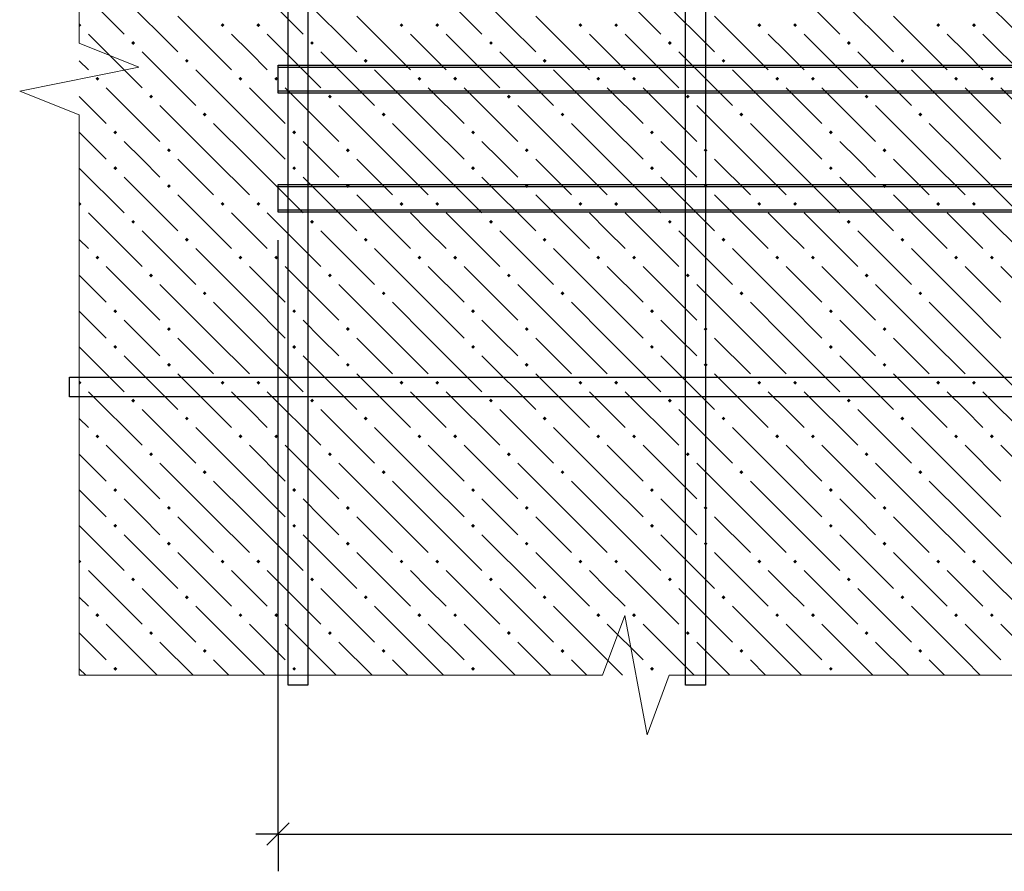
# Model space of a CAD drawing. Header units: millimetres. Extents: x 40580 to 1168286, y -220995 to 81020.
# Tile 265 of 419: x 715544 to 718846, y -98098 to -95240. Entities that reach past the tile are written whole.
import ezdxf

# ---------------------------------------------------------------- set-up
doc = ezdxf.new("R2010")
doc.units = ezdxf.units.MM
for name, color, linetype, lineweight in [('Standard', 7, 'Continuous', 25), ('ЖБ Перекрытие верхний уровень', 7, 'Continuous', 35), ('Примечания', 7, 'Continuous', 13), ('Ребро вкладыша арматура S1', 52, 'Continuous', 25), ('Фоновоя арматура Х1', 52, 'Continuous', 25)]:
    doc.layers.add(name, color=color, linetype=linetype, lineweight=lineweight)

msp = doc.modelspace()

# ---------------------------------------------------------------- hatches: boundary and pattern name
at = {"layer": 'ЖБ Перекрытие верхний уровень', "linetype": 'Continuous', "lineweight": -3, "transparency": 33554687}
for points in [[(715744.1, -95252.6), (715744.6, -95252), (715751.1, -95258.5), (715744.6, -95265), (715744.1, -95264.5)], [(716218.1, -95258.5), (716224.6, -95252), (716231.1, -95258.5), (716224.6, -95265)], [(716338.1, -95258.5), (716344.6, -95252), (716351.1, -95258.5), (716344.6, -95265)], [(716818.1, -95258.5), (716824.6, -95252), (716831.1, -95258.5), (716824.6, -95265)], [(716938.1, -95258.5), (716944.6, -95252), (716951.1, -95258.5), (716944.6, -95265)], [(717418.1, -95258.5), (717424.6, -95252), (717431.1, -95258.5), (717424.6, -95265)], [(717538.1, -95258.5), (717544.6, -95252), (717551.1, -95258.5), (717544.6, -95265)], [(718018.1, -95258.5), (718024.6, -95252), (718031.1, -95258.5), (718024.6, -95265)], [(718138.1, -95258.5), (718144.6, -95252), (718151.1, -95258.5), (718144.6, -95265)], [(718618.1, -95258.5), (718624.6, -95252), (718631.1, -95258.5), (718624.6, -95265)], [(718738.1, -95258.5), (718744.6, -95252), (718751.1, -95258.5), (718744.6, -95265)], [(715918.1, -95318.5), (715924.6, -95312), (715931.1, -95318.5), (715924.6, -95325)], [(716518.1, -95318.5), (716524.6, -95312), (716531.1, -95318.5), (716524.6, -95325)], [(717118.1, -95318.5), (717124.6, -95312), (717131.1, -95318.5), (717124.6, -95325)], [(717718.1, -95318.5), (717724.6, -95312), (717731.1, -95318.5), (717724.6, -95325)], [(718318.1, -95318.5), (718324.6, -95312), (718331.1, -95318.5), (718324.6, -95325)], [(716098.1, -95378.5), (716104.6, -95372), (716111.1, -95378.5), (716104.6, -95385)], [(716698.1, -95378.5), (716704.6, -95372), (716711.1, -95378.5), (716704.6, -95385)], [(717298.1, -95378.5), (717304.6, -95372), (717311.1, -95378.5), (717304.6, -95385)], [(717898.1, -95378.5), (717904.6, -95372), (717911.1, -95378.5), (717904.6, -95385)], [(718498.1, -95378.5), (718504.6, -95372), (718511.1, -95378.5), (718504.6, -95385)], [(715798.1, -95438.5), (715804.6, -95432), (715811.1, -95438.5), (715804.6, -95445)], [(716278.1, -95438.5), (716284.6, -95432), (716291.1, -95438.5), (716284.6, -95445)], [(716398.1, -95438.5), (716404.6, -95432), (716411.1, -95438.5), (716404.6, -95445)], [(716878.1, -95438.5), (716884.6, -95432), (716891.1, -95438.5), (716884.6, -95445)], [(716998.1, -95438.5), (717004.6, -95432), (717011.1, -95438.5), (717004.6, -95445)], [(717478.1, -95438.5), (717484.6, -95432), (717491.1, -95438.5), (717484.6, -95445)], [(717598.1, -95438.5), (717604.6, -95432), (717611.1, -95438.5), (717604.6, -95445)], [(718078.1, -95438.5), (718084.6, -95432), (718091.1, -95438.5), (718084.6, -95445)], [(718198.1, -95438.5), (718204.6, -95432), (718211.1, -95438.5), (718204.6, -95445)], [(718678.1, -95438.5), (718684.6, -95432), (718691.1, -95438.5), (718684.6, -95445)], [(718798.1, -95438.5), (718804.6, -95432), (718811.1, -95438.5), (718804.6, -95445)], [(715978.1, -95498.5), (715984.6, -95492), (715991.1, -95498.5), (715984.6, -95505)], [(716578.1, -95498.5), (716584.6, -95492), (716591.1, -95498.5), (716584.6, -95505)], [(717178.1, -95498.5), (717184.6, -95492), (717191.1, -95498.5), (717184.6, -95505)], [(717778.1, -95498.5), (717784.6, -95492), (717791.1, -95498.5), (717784.6, -95505)], [(718378.1, -95498.5), (718384.6, -95492), (718391.1, -95498.5), (718384.6, -95505)], [(716158.1, -95558.5), (716164.6, -95552), (716171.1, -95558.5), (716164.6, -95565)], [(716758.1, -95558.5), (716764.6, -95552), (716771.1, -95558.5), (716764.6, -95565)], [(717358.1, -95558.5), (717364.6, -95552), (717371.1, -95558.5), (717364.6, -95565)], [(717958.1, -95558.5), (717964.6, -95552), (717971.1, -95558.5), (717964.6, -95565)], [(718558.1, -95558.5), (718564.6, -95552), (718571.1, -95558.5), (718564.6, -95565)], [(715858.1, -95618.5), (715864.6, -95612), (715871.1, -95618.5), (715864.6, -95625)], [(716458.1, -95618.5), (716464.6, -95612), (716471.1, -95618.5), (716464.6, -95625)], [(717058.1, -95618.5), (717064.6, -95612), (717071.1, -95618.5), (717064.6, -95625)], [(717658.1, -95618.5), (717664.6, -95612), (717671.1, -95618.5), (717664.6, -95625)], [(718258.1, -95618.5), (718264.6, -95612), (718271.1, -95618.5), (718264.6, -95625)], [(716038.1, -95678.5), (716044.6, -95672), (716051.1, -95678.5), (716044.6, -95685)], [(716638.1, -95678.5), (716644.6, -95672), (716651.1, -95678.5), (716644.6, -95685)], [(717238.1, -95678.5), (717244.6, -95672), (717251.1, -95678.5), (717244.6, -95685)], [(717838.1, -95678.5), (717844.6, -95672), (717851.1, -95678.5), (717844.6, -95685)], [(718438.1, -95678.5), (718444.6, -95672), (718451.1, -95678.5), (718444.6, -95685)], [(715858.1, -95738.5), (715864.6, -95732), (715871.1, -95738.5), (715864.6, -95745)], [(716458.1, -95738.5), (716464.6, -95732), (716471.1, -95738.5), (716464.6, -95745)], [(717058.1, -95738.5), (717064.6, -95732), (717071.1, -95738.5), (717064.6, -95745)], [(717658.1, -95738.5), (717664.6, -95732), (717671.1, -95738.5), (717664.6, -95745)], [(718258.1, -95738.5), (718264.6, -95732), (718271.1, -95738.5), (718264.6, -95745)], [(716038.1, -95798.5), (716044.6, -95792), (716051.1, -95798.5), (716044.6, -95805)], [(716638.1, -95798.5), (716644.6, -95792), (716651.1, -95798.5), (716644.6, -95805)], [(717238.1, -95798.5), (717244.6, -95792), (717251.1, -95798.5), (717244.6, -95805)], [(717838.1, -95798.5), (717844.6, -95792), (717851.1, -95798.5), (717844.6, -95805)], [(718438.1, -95798.5), (718444.6, -95792), (718451.1, -95798.5), (718444.6, -95805)], [(715744.1, -95852.6), (715744.6, -95852), (715751.1, -95858.5), (715744.6, -95865), (715744.1, -95864.5)], [(716218.1, -95858.5), (716224.6, -95852), (716231.1, -95858.5), (716224.6, -95865)], [(716338.1, -95858.5), (716344.6, -95852), (716351.1, -95858.5), (716344.6, -95865)], [(716818.1, -95858.5), (716824.6, -95852), (716831.1, -95858.5), (716824.6, -95865)], [(716938.1, -95858.5), (716944.6, -95852), (716951.1, -95858.5), (716944.6, -95865)], [(717418.1, -95858.5), (717424.6, -95852), (717431.1, -95858.5), (717424.6, -95865)], [(717538.1, -95858.5), (717544.6, -95852), (717551.1, -95858.5), (717544.6, -95865)], [(718018.1, -95858.5), (718024.6, -95852), (718031.1, -95858.5), (718024.6, -95865)], [(718138.1, -95858.5), (718144.6, -95852), (718151.1, -95858.5), (718144.6, -95865)], [(718618.1, -95858.5), (718624.6, -95852), (718631.1, -95858.5), (718624.6, -95865)], [(718738.1, -95858.5), (718744.6, -95852), (718751.1, -95858.5), (718744.6, -95865)], [(715918.1, -95918.5), (715924.6, -95912), (715931.1, -95918.5), (715924.6, -95925)], [(716518.1, -95918.5), (716524.6, -95912), (716531.1, -95918.5), (716524.6, -95925)], [(717118.1, -95918.5), (717124.6, -95912), (717131.1, -95918.5), (717124.6, -95925)], [(717718.1, -95918.5), (717724.6, -95912), (717731.1, -95918.5), (717724.6, -95925)], [(718318.1, -95918.5), (718324.6, -95912), (718331.1, -95918.5), (718324.6, -95925)], [(716098.1, -95978.5), (716104.6, -95972), (716111.1, -95978.5), (716104.6, -95985)], [(716698.1, -95978.5), (716704.6, -95972), (716711.1, -95978.5), (716704.6, -95985)], [(717298.1, -95978.5), (717304.6, -95972), (717311.1, -95978.5), (717304.6, -95985)], [(717898.1, -95978.5), (717904.6, -95972), (717911.1, -95978.5), (717904.6, -95985)], [(718498.1, -95978.5), (718504.6, -95972), (718511.1, -95978.5), (718504.6, -95985)], [(715798.1, -96038.5), (715804.6, -96032), (715811.1, -96038.5), (715804.6, -96045)], [(716278.1, -96038.5), (716284.6, -96032), (716291.1, -96038.5), (716284.6, -96045)], [(716398.1, -96038.5), (716404.6, -96032), (716411.1, -96038.5), (716404.6, -96045)], [(716878.1, -96038.5), (716884.6, -96032), (716891.1, -96038.5), (716884.6, -96045)], [(716998.1, -96038.5), (717004.6, -96032), (717011.1, -96038.5), (717004.6, -96045)], [(717478.1, -96038.5), (717484.6, -96032), (717491.1, -96038.5), (717484.6, -96045)], [(717598.1, -96038.5), (717604.6, -96032), (717611.1, -96038.5), (717604.6, -96045)], [(718078.1, -96038.5), (718084.6, -96032), (718091.1, -96038.5), (718084.6, -96045)], [(718198.1, -96038.5), (718204.6, -96032), (718211.1, -96038.5), (718204.6, -96045)], [(718678.1, -96038.5), (718684.6, -96032), (718691.1, -96038.5), (718684.6, -96045)], [(718798.1, -96038.5), (718804.6, -96032), (718811.1, -96038.5), (718804.6, -96045)], [(715978.1, -96098.5), (715984.6, -96092), (715991.1, -96098.5), (715984.6, -96105)], [(716578.1, -96098.5), (716584.6, -96092), (716591.1, -96098.5), (716584.6, -96105)], [(717178.1, -96098.5), (717184.6, -96092), (717191.1, -96098.5), (717184.6, -96105)], [(717778.1, -96098.5), (717784.6, -96092), (717791.1, -96098.5), (717784.6, -96105)], [(718378.1, -96098.5), (718384.6, -96092), (718391.1, -96098.5), (718384.6, -96105)], [(716158.1, -96158.5), (716164.6, -96152), (716171.1, -96158.5), (716164.6, -96165)], [(716758.1, -96158.5), (716764.6, -96152), (716771.1, -96158.5), (716764.6, -96165)], [(717358.1, -96158.5), (717364.6, -96152), (717371.1, -96158.5), (717364.6, -96165)], [(717958.1, -96158.5), (717964.6, -96152), (717971.1, -96158.5), (717964.6, -96165)], [(718558.1, -96158.5), (718564.6, -96152), (718571.1, -96158.5), (718564.6, -96165)], [(715858.1, -96218.5), (715864.6, -96212), (715871.1, -96218.5), (715864.6, -96225)], [(716458.1, -96218.5), (716464.6, -96212), (716471.1, -96218.5), (716464.6, -96225)], [(717058.1, -96218.5), (717064.6, -96212), (717071.1, -96218.5), (717064.6, -96225)], [(717658.1, -96218.5), (717664.6, -96212), (717671.1, -96218.5), (717664.6, -96225)], [(718258.1, -96218.5), (718264.6, -96212), (718271.1, -96218.5), (718264.6, -96225)], [(716038.1, -96278.5), (716044.6, -96272), (716051.1, -96278.5), (716044.6, -96285)], [(716638.1, -96278.5), (716644.6, -96272), (716651.1, -96278.5), (716644.6, -96285)], [(717238.1, -96278.5), (717244.6, -96272), (717251.1, -96278.5), (717244.6, -96285)], [(717838.1, -96278.5), (717844.6, -96272), (717851.1, -96278.5), (717844.6, -96285)], [(718438.1, -96278.5), (718444.6, -96272), (718451.1, -96278.5), (718444.6, -96285)], [(715858.1, -96338.5), (715864.6, -96332), (715871.1, -96338.5), (715864.6, -96345)], [(716458.1, -96338.5), (716464.6, -96332), (716471.1, -96338.5), (716464.6, -96345)], [(717058.1, -96338.5), (717064.6, -96332), (717071.1, -96338.5), (717064.6, -96345)], [(717658.1, -96338.5), (717664.6, -96332), (717671.1, -96338.5), (717664.6, -96345)], [(718258.1, -96338.5), (718264.6, -96332), (718271.1, -96338.5), (718264.6, -96345)], [(716038.1, -96398.5), (716044.6, -96392), (716051.1, -96398.5), (716044.6, -96405)], [(716638.1, -96398.5), (716644.6, -96392), (716651.1, -96398.5), (716644.6, -96405)], [(717238.1, -96398.5), (717244.6, -96392), (717251.1, -96398.5), (717244.6, -96405)], [(717838.1, -96398.5), (717844.6, -96392), (717851.1, -96398.5), (717844.6, -96405)], [(718438.1, -96398.5), (718444.6, -96392), (718451.1, -96398.5), (718444.6, -96405)], [(715744.1, -96452.6), (715744.6, -96452), (715751.1, -96458.5), (715744.6, -96465), (715744.1, -96464.5)], [(716218.1, -96458.5), (716224.6, -96452), (716231.1, -96458.5), (716224.6, -96465)], [(716338.1, -96458.5), (716344.6, -96452), (716351.1, -96458.5), (716344.6, -96465)], [(716818.1, -96458.5), (716824.6, -96452), (716831.1, -96458.5), (716824.6, -96465)], [(716938.1, -96458.5), (716944.6, -96452), (716951.1, -96458.5), (716944.6, -96465)], [(717418.1, -96458.5), (717424.6, -96452), (717431.1, -96458.5), (717424.6, -96465)], [(717538.1, -96458.5), (717544.6, -96452), (717551.1, -96458.5), (717544.6, -96465)], [(718018.1, -96458.5), (718024.6, -96452), (718031.1, -96458.5), (718024.6, -96465)], [(718138.1, -96458.5), (718144.6, -96452), (718151.1, -96458.5), (718144.6, -96465)], [(718618.1, -96458.5), (718624.6, -96452), (718631.1, -96458.5), (718624.6, -96465)], [(718738.1, -96458.5), (718744.6, -96452), (718751.1, -96458.5), (718744.6, -96465)], [(715918.1, -96518.5), (715924.6, -96512), (715931.1, -96518.5), (715924.6, -96525)], [(716518.1, -96518.5), (716524.6, -96512), (716531.1, -96518.5), (716524.6, -96525)], [(717118.1, -96518.5), (717124.6, -96512), (717131.1, -96518.5), (717124.6, -96525)], [(717718.1, -96518.5), (717724.6, -96512), (717731.1, -96518.5), (717724.6, -96525)], [(718318.1, -96518.5), (718324.6, -96512), (718331.1, -96518.5), (718324.6, -96525)], [(716098.1, -96578.5), (716104.6, -96572), (716111.1, -96578.5), (716104.6, -96585)], [(716698.1, -96578.5), (716704.6, -96572), (716711.1, -96578.5), (716704.6, -96585)], [(717298.1, -96578.5), (717304.6, -96572), (717311.1, -96578.5), (717304.6, -96585)], [(717898.1, -96578.5), (717904.6, -96572), (717911.1, -96578.5), (717904.6, -96585)], [(718498.1, -96578.5), (718504.6, -96572), (718511.1, -96578.5), (718504.6, -96585)], [(715798.1, -96638.5), (715804.6, -96632), (715811.1, -96638.5), (715804.6, -96645)], [(716278.1, -96638.5), (716284.6, -96632), (716291.1, -96638.5), (716284.6, -96645)], [(716398.1, -96638.5), (716404.6, -96632), (716411.1, -96638.5), (716404.6, -96645)], [(716878.1, -96638.5), (716884.6, -96632), (716891.1, -96638.5), (716884.6, -96645)], [(716998.1, -96638.5), (717004.6, -96632), (717011.1, -96638.5), (717004.6, -96645)], [(717478.1, -96638.5), (717484.6, -96632), (717491.1, -96638.5), (717484.6, -96645)], [(717598.1, -96638.5), (717604.6, -96632), (717611.1, -96638.5), (717604.6, -96645)], [(718078.1, -96638.5), (718084.6, -96632), (718091.1, -96638.5), (718084.6, -96645)], [(718198.1, -96638.5), (718204.6, -96632), (718211.1, -96638.5), (718204.6, -96645)], [(718678.1, -96638.5), (718684.6, -96632), (718691.1, -96638.5), (718684.6, -96645)], [(718798.1, -96638.5), (718804.6, -96632), (718811.1, -96638.5), (718804.6, -96645)], [(715978.1, -96698.5), (715984.6, -96692), (715991.1, -96698.5), (715984.6, -96705)], [(716578.1, -96698.5), (716584.6, -96692), (716591.1, -96698.5), (716584.6, -96705)], [(717178.1, -96698.5), (717184.6, -96692), (717191.1, -96698.5), (717184.6, -96705)], [(717778.1, -96698.5), (717784.6, -96692), (717791.1, -96698.5), (717784.6, -96705)], [(718378.1, -96698.5), (718384.6, -96692), (718391.1, -96698.5), (718384.6, -96705)], [(716158.1, -96758.5), (716164.6, -96752), (716171.1, -96758.5), (716164.6, -96765)], [(716758.1, -96758.5), (716764.6, -96752), (716771.1, -96758.5), (716764.6, -96765)], [(717358.1, -96758.5), (717364.6, -96752), (717371.1, -96758.5), (717364.6, -96765)], [(717958.1, -96758.5), (717964.6, -96752), (717971.1, -96758.5), (717964.6, -96765)], [(718558.1, -96758.5), (718564.6, -96752), (718571.1, -96758.5), (718564.6, -96765)], [(715858.1, -96818.5), (715864.6, -96812), (715871.1, -96818.5), (715864.6, -96825)], [(716458.1, -96818.5), (716464.6, -96812), (716471.1, -96818.5), (716464.6, -96825)], [(717058.1, -96818.5), (717064.6, -96812), (717071.1, -96818.5), (717064.6, -96825)], [(717658.1, -96818.5), (717664.6, -96812), (717671.1, -96818.5), (717664.6, -96825)], [(718258.1, -96818.5), (718264.6, -96812), (718271.1, -96818.5), (718264.6, -96825)], [(716038.1, -96878.5), (716044.6, -96872), (716051.1, -96878.5), (716044.6, -96885)], [(716638.1, -96878.5), (716644.6, -96872), (716651.1, -96878.5), (716644.6, -96885)], [(717238.1, -96878.5), (717244.6, -96872), (717251.1, -96878.5), (717244.6, -96885)], [(717838.1, -96878.5), (717844.6, -96872), (717851.1, -96878.5), (717844.6, -96885)], [(718438.1, -96878.5), (718444.6, -96872), (718451.1, -96878.5), (718444.6, -96885)], [(715858.1, -96938.5), (715864.6, -96932), (715871.1, -96938.5), (715864.6, -96945)], [(716458.1, -96938.5), (716464.6, -96932), (716471.1, -96938.5), (716464.6, -96945)], [(717058.1, -96938.5), (717064.6, -96932), (717071.1, -96938.5), (717064.6, -96945)], [(717658.1, -96938.5), (717664.6, -96932), (717671.1, -96938.5), (717664.6, -96945)], [(718258.1, -96938.5), (718264.6, -96932), (718271.1, -96938.5), (718264.6, -96945)], [(716038.1, -96998.5), (716044.6, -96992), (716051.1, -96998.5), (716044.6, -97005)], [(716638.1, -96998.5), (716644.6, -96992), (716651.1, -96998.5), (716644.6, -97005)], [(717238.1, -96998.5), (717244.6, -96992), (717251.1, -96998.5), (717244.6, -97005)], [(717838.1, -96998.5), (717844.6, -96992), (717851.1, -96998.5), (717844.6, -97005)], [(718438.1, -96998.5), (718444.6, -96992), (718451.1, -96998.5), (718444.6, -97005)], [(715744.1, -97052.6), (715744.6, -97052), (715751.1, -97058.5), (715744.6, -97065), (715744.1, -97064.5)], [(716218.1, -97058.5), (716224.6, -97052), (716231.1, -97058.5), (716224.6, -97065)], [(716338.1, -97058.5), (716344.6, -97052), (716351.1, -97058.5), (716344.6, -97065)], [(716818.1, -97058.5), (716824.6, -97052), (716831.1, -97058.5), (716824.6, -97065)], [(716938.1, -97058.5), (716944.6, -97052), (716951.1, -97058.5), (716944.6, -97065)], [(717418.1, -97058.5), (717424.6, -97052), (717431.1, -97058.5), (717424.6, -97065)], [(717538.1, -97058.5), (717544.6, -97052), (717551.1, -97058.5), (717544.6, -97065)], [(718018.1, -97058.5), (718024.6, -97052), (718031.1, -97058.5), (718024.6, -97065)], [(718138.1, -97058.5), (718144.6, -97052), (718151.1, -97058.5), (718144.6, -97065)], [(718618.1, -97058.5), (718624.6, -97052), (718631.1, -97058.5), (718624.6, -97065)], [(718738.1, -97058.5), (718744.6, -97052), (718751.1, -97058.5), (718744.6, -97065)], [(715918.1, -97118.5), (715924.6, -97112), (715931.1, -97118.5), (715924.6, -97125)], [(716518.1, -97118.5), (716524.6, -97112), (716531.1, -97118.5), (716524.6, -97125)], [(717118.1, -97118.5), (717124.6, -97112), (717131.1, -97118.5), (717124.6, -97125)], [(717718.1, -97118.5), (717724.6, -97112), (717731.1, -97118.5), (717724.6, -97125)], [(718318.1, -97118.5), (718324.6, -97112), (718331.1, -97118.5), (718324.6, -97125)], [(716098.1, -97178.5), (716104.6, -97172), (716111.1, -97178.5), (716104.6, -97185)], [(716698.1, -97178.5), (716704.6, -97172), (716711.1, -97178.5), (716704.6, -97185)], [(717298.1, -97178.5), (717304.6, -97172), (717311.1, -97178.5), (717304.6, -97185)], [(717898.1, -97178.5), (717904.6, -97172), (717911.1, -97178.5), (717904.6, -97185)], [(718498.1, -97178.5), (718504.6, -97172), (718511.1, -97178.5), (718504.6, -97185)], [(715798.1, -97238.5), (715804.6, -97232), (715811.1, -97238.5), (715804.6, -97245)], [(716278.1, -97238.5), (716284.6, -97232), (716291.1, -97238.5), (716284.6, -97245)], [(716398.1, -97238.5), (716404.6, -97232), (716411.1, -97238.5), (716404.6, -97245)], [(716878.1, -97238.5), (716884.6, -97232), (716891.1, -97238.5), (716884.6, -97245)], [(716998.1, -97238.5), (717004.6, -97232), (717011.1, -97238.5), (717004.6, -97245)], [(717478.1, -97238.5), (717484.6, -97232), (717491.1, -97238.5), (717484.6, -97245)], [(717598.1, -97238.5), (717604.6, -97232), (717611.1, -97238.5), (717604.6, -97245)], [(718078.1, -97238.5), (718084.6, -97232), (718091.1, -97238.5), (718084.6, -97245)], [(718198.1, -97238.5), (718204.6, -97232), (718211.1, -97238.5), (718204.6, -97245)], [(718678.1, -97238.5), (718684.6, -97232), (718691.1, -97238.5), (718684.6, -97245)], [(718798.1, -97238.5), (718804.6, -97232), (718811.1, -97238.5), (718804.6, -97245)], [(715978.1, -97298.5), (715984.6, -97292), (715991.1, -97298.5), (715984.6, -97305)], [(716578.1, -97298.5), (716584.6, -97292), (716591.1, -97298.5), (716584.6, -97305)], [(717178.1, -97298.5), (717184.6, -97292), (717191.1, -97298.5), (717184.6, -97305)], [(717778.1, -97298.5), (717784.6, -97292), (717791.1, -97298.5), (717784.6, -97305)], [(718378.1, -97298.5), (718384.6, -97292), (718391.1, -97298.5), (718384.6, -97305)], [(716158.1, -97358.5), (716164.6, -97352), (716171.1, -97358.5), (716164.6, -97365)], [(716758.1, -97358.5), (716764.6, -97352), (716771.1, -97358.5), (716764.6, -97365)], [(717358.1, -97358.5), (717364.6, -97352), (717371.1, -97358.5), (717364.6, -97365)], [(717958.1, -97358.5), (717964.6, -97352), (717971.1, -97358.5), (717964.6, -97365)], [(718558.1, -97358.5), (718564.6, -97352), (718571.1, -97358.5), (718564.6, -97365)], [(715858.1, -97418.5), (715864.6, -97412), (715871.1, -97418.5), (715864.6, -97425)], [(716458.1, -97418.5), (716464.6, -97412), (716471.1, -97418.5), (716464.6, -97425)], [(717058.1, -97418.5), (717064.6, -97412), (717071.1, -97418.5), (717064.6, -97425)], [(717658.1, -97418.5), (717664.6, -97412), (717671.1, -97418.5), (717664.6, -97425)], [(718258.1, -97418.5), (718264.6, -97412), (718271.1, -97418.5), (718264.6, -97425)]]:
    msp.add_hatch(color=7, dxfattribs=at).paths.add_polyline_path(points, flags=16)

# ---------------------------------------------------------------- linework, layer by layer
at = {"layer": 'Standard', "color": 251, "linetype": 'Continuous', "lineweight": -3, "true_color": 0x656565, "transparency": 33554687}
for q in [(716410.7, -95979.6), (716410.7, -97847.9), (716410.7, -98097.9)]:
    msp.add_line((716410.7, -97972.9), q, dxfattribs=at)
at = {"layer": 'Standard', "color": 7, "linetype": 'Continuous', "lineweight": 25, "transparency": 33554687}
msp.add_line((716373.2, -98010.4), (716448.2, -97935.4), dxfattribs=at)
at = {"layer": 'Standard', "color": 7, "linetype": 'Continuous', "lineweight": -3, "transparency": 33554687}
for q in [(716335.7, -97972.9), (722410.7, -97972.9)]:
    msp.add_line((716410.7, -97972.9), q, dxfattribs=at)
at = {"layer": 'ЖБ Перекрытие верхний уровень', "color": 9, "linetype": 'Continuous', "lineweight": -3, "true_color": 0xc7c7c7, "transparency": 33554687}
for p, q in [((715744.1, -95138), (715894.6, -95288.5)), ((716314.6, -95108.5), (716494.6, -95288.5)), ((716914.6, -95108.5), (717094.6, -95288.5)), ((717514.6, -95108.5), (717694.6, -95288.5)), ((718114.6, -95108.5), (718294.6, -95288.5)), ((718714.6, -95108.5), (718894.6, -95288.5)), ((715894.6, -95168.5), (716074.6, -95348.5)), ((716494.6, -95168.5), (716674.6, -95348.5)), ((717094.6, -95168.5), (717274.6, -95348.5)), ((717694.6, -95168.5), (717874.6, -95348.5)), ((718294.6, -95168.5), (718474.6, -95348.5)), ((716074.6, -95228.5), (716254.6, -95408.5)), ((716674.6, -95228.5), (716854.6, -95408.5)), ((717274.6, -95228.5), (717454.6, -95408.5)), ((717874.6, -95228.5), (718054.6, -95408.5)), ((718474.6, -95228.5), (718654.6, -95408.5)), ((715774.6, -95288.5), (715954.6, -95468.5)), ((716314.6, -95348.5), (716254.6, -95288.5)), ((716374.6, -95288.5), (716554.6, -95468.5)), ((716914.6, -95348.5), (716854.6, -95288.5)), ((716974.6, -95288.5), (717154.6, -95468.5)), ((717514.6, -95348.5), (717454.6, -95288.5)), ((717574.6, -95288.5), (717754.6, -95468.5)), ((718114.6, -95348.5), (718054.6, -95288.5)), ((718174.6, -95288.5), (718354.6, -95468.5)), ((718714.6, -95348.5), (718654.6, -95288.5)), ((718774.6, -95288.5), (718954.6, -95468.5)), ((715954.6, -95348.5), (716134.6, -95528.5)), ((716374.6, -95408.5), (716314.6, -95348.5)), ((716554.6, -95348.5), (716734.6, -95528.5)), ((716974.6, -95408.5), (716914.6, -95348.5)), ((717154.6, -95348.5), (717334.6, -95528.5)), ((717574.6, -95408.5), (717514.6, -95348.5)), ((717754.6, -95348.5), (717934.6, -95528.5)), ((718174.6, -95408.5), (718114.6, -95348.5)), ((718354.6, -95348.5), (718534.6, -95528.5)), ((718774.6, -95408.5), (718714.6, -95348.5)), ((715774.6, -95408.5), (715744.1, -95378)), ((716314.6, -95588.5), (716134.6, -95408.5)), ((716914.6, -95588.5), (716734.6, -95408.5)), ((717514.6, -95588.5), (717334.6, -95408.5)), ((718114.6, -95588.5), (717934.6, -95408.5)), ((718714.6, -95588.5), (718534.6, -95408.5)), ((715834.6, -95468.5), (716014.6, -95648.5)), ((716314.6, -95468.5), (716434.6, -95588.5)), ((716434.6, -95468.5), (716614.6, -95648.5)), ((716914.6, -95468.5), (717034.6, -95588.5)), ((717034.6, -95468.5), (717214.6, -95648.5)), ((717514.6, -95468.5), (717634.6, -95588.5)), ((717634.6, -95468.5), (717814.6, -95648.5)), ((718114.6, -95468.5), (718234.6, -95588.5)), ((718234.6, -95468.5), (718414.6, -95648.5)), ((718714.6, -95468.5), (718834.6, -95588.5)), ((718834.6, -95468.5), (719014.6, -95648.5)), ((715744.1, -95498), (715834.6, -95588.5)), ((716194.6, -95708.5), (716014.6, -95528.5)), ((716794.6, -95708.5), (716614.6, -95528.5)), ((717394.6, -95708.5), (717214.6, -95528.5)), ((717994.6, -95708.5), (717814.6, -95528.5)), ((718594.6, -95708.5), (718414.6, -95528.5)), ((716194.6, -95588.5), (716314.6, -95708.5)), ((716314.6, -95588.5), (716434.6, -95708.5)), ((716794.6, -95588.5), (716914.6, -95708.5)), ((716914.6, -95588.5), (717034.6, -95708.5)), ((717394.6, -95588.5), (717514.6, -95708.5)), ((717514.6, -95588.5), (717634.6, -95708.5)), ((717994.6, -95588.5), (718114.6, -95708.5)), ((718114.6, -95588.5), (718234.6, -95708.5)), ((718594.6, -95588.5), (718714.6, -95708.5)), ((718714.6, -95588.5), (718834.6, -95708.5)), ((715744.1, -95618), (715834.6, -95708.5)), ((715954.6, -95708.5), (715894.6, -95648.5)), ((716554.6, -95708.5), (716494.6, -95648.5)), ((717154.6, -95708.5), (717094.6, -95648.5)), ((717754.6, -95708.5), (717694.6, -95648.5)), ((718354.6, -95708.5), (718294.6, -95648.5)), ((716014.6, -95768.5), (715954.6, -95708.5)), ((716074.6, -95708.5), (716194.6, -95828.5)), ((716194.6, -95708.5), (716314.6, -95828.5)), ((716314.6, -95708.5), (716494.6, -95888.5)), ((716614.6, -95768.5), (716554.6, -95708.5)), ((716674.6, -95708.5), (716794.6, -95828.5)), ((716794.6, -95708.5), (716914.6, -95828.5)), ((716914.6, -95708.5), (717094.6, -95888.5)), ((717214.6, -95768.5), (717154.6, -95708.5)), ((717274.6, -95708.5), (717394.6, -95828.5)), ((717394.6, -95708.5), (717514.6, -95828.5)), ((717514.6, -95708.5), (717694.6, -95888.5)), ((717814.6, -95768.5), (717754.6, -95708.5)), ((717874.6, -95708.5), (717994.6, -95828.5)), ((717994.6, -95708.5), (718114.6, -95828.5)), ((718114.6, -95708.5), (718294.6, -95888.5)), ((718414.6, -95768.5), (718354.6, -95708.5)), ((718474.6, -95708.5), (718594.6, -95828.5)), ((718594.6, -95708.5), (718714.6, -95828.5)), ((718714.6, -95708.5), (718894.6, -95888.5)), ((715744.1, -95738), (715894.6, -95888.5)), ((715894.6, -95768.5), (716074.6, -95948.5)), ((716494.6, -95768.5), (716674.6, -95948.5)), ((717094.6, -95768.5), (717274.6, -95948.5)), ((717694.6, -95768.5), (717874.6, -95948.5)), ((718294.6, -95768.5), (718474.6, -95948.5)), ((716074.6, -95828.5), (716254.6, -96008.5)), ((716674.6, -95828.5), (716854.6, -96008.5)), ((717274.6, -95828.5), (717454.6, -96008.5)), ((717874.6, -95828.5), (718054.6, -96008.5)), ((718474.6, -95828.5), (718654.6, -96008.5)), ((715774.6, -95888.5), (715954.6, -96068.5)), ((716314.6, -95948.5), (716254.6, -95888.5)), ((716374.6, -95888.5), (716554.6, -96068.5)), ((716914.6, -95948.5), (716854.6, -95888.5)), ((716974.6, -95888.5), (717154.6, -96068.5)), ((717514.6, -95948.5), (717454.6, -95888.5)), ((717574.6, -95888.5), (717754.6, -96068.5)), ((718114.6, -95948.5), (718054.6, -95888.5)), ((718174.6, -95888.5), (718354.6, -96068.5)), ((718714.6, -95948.5), (718654.6, -95888.5)), ((718774.6, -95888.5), (718954.6, -96068.5)), ((715954.6, -95948.5), (716134.6, -96128.5)), ((716374.6, -96008.5), (716314.6, -95948.5)), ((716554.6, -95948.5), (716734.6, -96128.5)), ((716974.6, -96008.5), (716914.6, -95948.5)), ((717154.6, -95948.5), (717334.6, -96128.5)), ((717574.6, -96008.5), (717514.6, -95948.5)), ((717754.6, -95948.5), (717934.6, -96128.5)), ((718174.6, -96008.5), (718114.6, -95948.5)), ((718354.6, -95948.5), (718534.6, -96128.5)), ((718774.6, -96008.5), (718714.6, -95948.5)), ((715774.6, -96008.5), (715744.1, -95978)), ((716314.6, -96188.5), (716134.6, -96008.5)), ((716914.6, -96188.5), (716734.6, -96008.5)), ((717514.6, -96188.5), (717334.6, -96008.5)), ((718114.6, -96188.5), (717934.6, -96008.5)), ((718714.6, -96188.5), (718534.6, -96008.5)), ((715834.6, -96068.5), (716014.6, -96248.5)), ((716314.6, -96068.5), (716434.6, -96188.5)), ((716434.6, -96068.5), (716614.6, -96248.5)), ((716914.6, -96068.5), (717034.6, -96188.5)), ((717034.6, -96068.5), (717214.6, -96248.5)), ((717514.6, -96068.5), (717634.6, -96188.5)), ((717634.6, -96068.5), (717814.6, -96248.5)), ((718114.6, -96068.5), (718234.6, -96188.5)), ((718234.6, -96068.5), (718414.6, -96248.5)), ((718714.6, -96068.5), (718834.6, -96188.5)), ((718834.6, -96068.5), (719014.6, -96248.5)), ((715744.1, -96098), (715834.6, -96188.5)), ((716194.6, -96308.5), (716014.6, -96128.5)), ((716794.6, -96308.5), (716614.6, -96128.5)), ((717394.6, -96308.5), (717214.6, -96128.5)), ((717994.6, -96308.5), (717814.6, -96128.5)), ((718594.6, -96308.5), (718414.6, -96128.5)), ((716194.6, -96188.5), (716314.6, -96308.5)), ((716314.6, -96188.5), (716434.6, -96308.5)), ((716794.6, -96188.5), (716914.6, -96308.5)), ((716914.6, -96188.5), (717034.6, -96308.5)), ((717394.6, -96188.5), (717514.6, -96308.5)), ((717514.6, -96188.5), (717634.6, -96308.5)), ((717994.6, -96188.5), (718114.6, -96308.5)), ((718114.6, -96188.5), (718234.6, -96308.5)), ((718594.6, -96188.5), (718714.6, -96308.5)), ((718714.6, -96188.5), (718834.6, -96308.5)), ((715744.1, -96218), (715834.6, -96308.5)), ((715954.6, -96308.5), (715894.6, -96248.5)), ((716554.6, -96308.5), (716494.6, -96248.5)), ((717154.6, -96308.5), (717094.6, -96248.5)), ((717754.6, -96308.5), (717694.6, -96248.5)), ((718354.6, -96308.5), (718294.6, -96248.5)), ((716014.6, -96368.5), (715954.6, -96308.5)), ((716074.6, -96308.5), (716194.6, -96428.5)), ((716194.6, -96308.5), (716314.6, -96428.5)), ((716314.6, -96308.5), (716494.6, -96488.5)), ((716614.6, -96368.5), (716554.6, -96308.5)), ((716674.6, -96308.5), (716794.6, -96428.5)), ((716794.6, -96308.5), (716914.6, -96428.5)), ((716914.6, -96308.5), (717094.6, -96488.5)), ((717214.6, -96368.5), (717154.6, -96308.5)), ((717274.6, -96308.5), (717394.6, -96428.5)), ((717394.6, -96308.5), (717514.6, -96428.5)), ((717514.6, -96308.5), (717694.6, -96488.5)), ((717814.6, -96368.5), (717754.6, -96308.5)), ((717874.6, -96308.5), (717994.6, -96428.5)), ((717994.6, -96308.5), (718114.6, -96428.5)), ((718114.6, -96308.5), (718294.6, -96488.5)), ((718414.6, -96368.5), (718354.6, -96308.5)), ((718474.6, -96308.5), (718594.6, -96428.5)), ((718594.6, -96308.5), (718714.6, -96428.5)), ((718714.6, -96308.5), (718894.6, -96488.5)), ((715744.1, -96338), (715894.6, -96488.5)), ((715894.6, -96368.5), (716074.6, -96548.5)), ((716494.6, -96368.5), (716674.6, -96548.5)), ((717094.6, -96368.5), (717274.6, -96548.5)), ((717694.6, -96368.5), (717874.6, -96548.5)), ((718294.6, -96368.5), (718474.6, -96548.5)), ((716074.6, -96428.5), (716254.6, -96608.5)), ((716674.6, -96428.5), (716854.6, -96608.5)), ((717274.6, -96428.5), (717454.6, -96608.5)), ((717874.6, -96428.5), (718054.6, -96608.5)), ((718474.6, -96428.5), (718654.6, -96608.5)), ((715774.6, -96488.5), (715954.6, -96668.5)), ((716314.6, -96548.5), (716254.6, -96488.5)), ((716374.6, -96488.5), (716554.6, -96668.5)), ((716914.6, -96548.5), (716854.6, -96488.5)), ((716974.6, -96488.5), (717154.6, -96668.5)), ((717514.6, -96548.5), (717454.6, -96488.5)), ((717574.6, -96488.5), (717754.6, -96668.5)), ((718114.6, -96548.5), (718054.6, -96488.5)), ((718174.6, -96488.5), (718354.6, -96668.5)), ((718714.6, -96548.5), (718654.6, -96488.5)), ((718774.6, -96488.5), (718954.6, -96668.5)), ((715954.6, -96548.5), (716134.6, -96728.5)), ((716374.6, -96608.5), (716314.6, -96548.5)), ((716554.6, -96548.5), (716734.6, -96728.5)), ((716974.6, -96608.5), (716914.6, -96548.5)), ((717154.6, -96548.5), (717334.6, -96728.5)), ((717574.6, -96608.5), (717514.6, -96548.5)), ((717754.6, -96548.5), (717934.6, -96728.5)), ((718174.6, -96608.5), (718114.6, -96548.5)), ((718354.6, -96548.5), (718534.6, -96728.5)), ((718774.6, -96608.5), (718714.6, -96548.5)), ((715774.6, -96608.5), (715744.1, -96578)), ((716314.6, -96788.5), (716134.6, -96608.5)), ((716914.6, -96788.5), (716734.6, -96608.5)), ((717514.6, -96788.5), (717334.6, -96608.5)), ((718114.6, -96788.5), (717934.6, -96608.5)), ((718714.6, -96788.5), (718534.6, -96608.5)), ((715834.6, -96668.5), (716014.6, -96848.5)), ((716314.6, -96668.5), (716434.6, -96788.5)), ((716434.6, -96668.5), (716614.6, -96848.5)), ((716914.6, -96668.5), (717034.6, -96788.5)), ((717034.6, -96668.5), (717214.6, -96848.5)), ((717514.6, -96668.5), (717634.6, -96788.5)), ((717634.6, -96668.5), (717814.6, -96848.5)), ((718114.6, -96668.5), (718234.6, -96788.5)), ((718234.6, -96668.5), (718414.6, -96848.5)), ((718714.6, -96668.5), (718834.6, -96788.5)), ((718834.6, -96668.5), (719014.6, -96848.5)), ((715744.1, -96698), (715834.6, -96788.5)), ((716194.6, -96908.5), (716014.6, -96728.5)), ((716794.6, -96908.5), (716614.6, -96728.5)), ((717394.6, -96908.5), (717214.6, -96728.5)), ((717994.6, -96908.5), (717814.6, -96728.5)), ((718594.6, -96908.5), (718414.6, -96728.5)), ((716194.6, -96788.5), (716314.6, -96908.5)), ((716314.6, -96788.5), (716434.6, -96908.5)), ((716794.6, -96788.5), (716914.6, -96908.5)), ((716914.6, -96788.5), (717034.6, -96908.5)), ((717394.6, -96788.5), (717514.6, -96908.5)), ((717514.6, -96788.5), (717634.6, -96908.5)), ((717994.6, -96788.5), (718114.6, -96908.5)), ((718114.6, -96788.5), (718234.6, -96908.5)), ((718594.6, -96788.5), (718714.6, -96908.5)), ((718714.6, -96788.5), (718834.6, -96908.5)), ((715744.1, -96818), (715834.6, -96908.5)), ((715954.6, -96908.5), (715894.6, -96848.5)), ((716554.6, -96908.5), (716494.6, -96848.5)), ((717154.6, -96908.5), (717094.6, -96848.5)), ((717754.6, -96908.5), (717694.6, -96848.5)), ((718354.6, -96908.5), (718294.6, -96848.5)), ((716014.6, -96968.5), (715954.6, -96908.5)), ((716074.6, -96908.5), (716194.6, -97028.5)), ((716194.6, -96908.5), (716314.6, -97028.5)), ((716314.6, -96908.5), (716494.6, -97088.5)), ((716614.6, -96968.5), (716554.6, -96908.5)), ((716674.6, -96908.5), (716794.6, -97028.5)), ((716794.6, -96908.5), (716914.6, -97028.5)), ((716914.6, -96908.5), (717094.6, -97088.5)), ((717214.6, -96968.5), (717154.6, -96908.5)), ((717274.6, -96908.5), (717394.6, -97028.5)), ((717394.6, -96908.5), (717514.6, -97028.5)), ((717514.6, -96908.5), (717694.6, -97088.5)), ((717814.6, -96968.5), (717754.6, -96908.5)), ((717874.6, -96908.5), (717994.6, -97028.5)), ((717994.6, -96908.5), (718114.6, -97028.5)), ((718114.6, -96908.5), (718294.6, -97088.5)), ((718414.6, -96968.5), (718354.6, -96908.5)), ((718474.6, -96908.5), (718594.6, -97028.5)), ((718594.6, -96908.5), (718714.6, -97028.5)), ((718714.6, -96908.5), (718894.6, -97088.5)), ((715744.1, -96938), (715894.6, -97088.5)), ((715894.6, -96968.5), (716074.6, -97148.5)), ((716494.6, -96968.5), (716674.6, -97148.5)), ((717094.6, -96968.5), (717274.6, -97148.5)), ((717694.6, -96968.5), (717874.6, -97148.5)), ((718294.6, -96968.5), (718474.6, -97148.5)), ((716074.6, -97028.5), (716254.6, -97208.5)), ((716674.6, -97028.5), (716854.6, -97208.5)), ((717274.6, -97028.5), (717454.6, -97208.5)), ((717874.6, -97028.5), (718054.6, -97208.5)), ((718474.6, -97028.5), (718654.6, -97208.5)), ((715774.6, -97088.5), (715954.6, -97268.5)), ((716314.6, -97148.5), (716254.6, -97088.5)), ((716374.6, -97088.5), (716554.6, -97268.5)), ((716914.6, -97148.5), (716854.6, -97088.5)), ((716974.6, -97088.5), (717154.6, -97268.5)), ((717514.6, -97148.5), (717454.6, -97088.5)), ((717574.6, -97088.5), (717754.6, -97268.5)), ((718114.6, -97148.5), (718054.6, -97088.5)), ((718174.6, -97088.5), (718354.6, -97268.5)), ((718714.6, -97148.5), (718654.6, -97088.5)), ((718774.6, -97088.5), (718954.6, -97268.5)), ((715954.6, -97148.5), (716134.6, -97328.5)), ((716374.6, -97208.5), (716314.6, -97148.5)), ((716554.6, -97148.5), (716734.6, -97328.5)), ((716974.6, -97208.5), (716914.6, -97148.5)), ((717154.6, -97148.5), (717334.6, -97328.5)), ((717574.6, -97208.5), (717514.6, -97148.5)), ((717754.6, -97148.5), (717934.6, -97328.5)), ((718174.6, -97208.5), (718114.6, -97148.5)), ((718354.6, -97148.5), (718534.6, -97328.5)), ((718774.6, -97208.5), (718714.6, -97148.5)), ((715774.6, -97208.5), (715744.1, -97178)), ((716314.6, -97388.5), (716134.6, -97208.5)), ((716914.6, -97388.5), (716734.6, -97208.5)), ((717514.6, -97388.5), (717334.6, -97208.5)), ((718114.6, -97388.5), (717934.6, -97208.5)), ((718714.6, -97388.5), (718534.6, -97208.5)), ((715834.6, -97268.5), (716005.7, -97439.6)), ((716314.6, -97268.5), (716434.6, -97388.5)), ((716434.6, -97268.5), (716605.7, -97439.6)), ((716914.6, -97268.5), (717034.6, -97388.5)), ((717034.6, -97268.5), (717205.7, -97439.6)), ((717514.6, -97268.5), (717634.6, -97388.5)), ((717634.6, -97268.5), (717805.7, -97439.6)), ((718114.6, -97268.5), (718234.6, -97388.5)), ((718234.6, -97268.5), (718405.7, -97439.6)), ((718714.6, -97268.5), (718834.6, -97388.5)), ((718834.6, -97268.5), (719005.7, -97439.6)), ((715744.1, -97298), (715834.6, -97388.5)), ((716125.7, -97439.6), (716014.6, -97328.5)), ((716725.7, -97439.6), (716614.6, -97328.5)), ((717325.7, -97439.6), (717214.6, -97328.5)), ((717925.7, -97439.6), (717814.6, -97328.5)), ((718525.7, -97439.6), (718414.6, -97328.5)), ((716194.6, -97388.5), (716245.7, -97439.6)), ((716314.6, -97388.5), (716365.7, -97439.6)), ((716794.6, -97388.5), (716845.7, -97439.6)), ((716914.6, -97388.5), (716965.7, -97439.6)), ((717394.6, -97388.5), (717445.7, -97439.6)), ((717514.6, -97388.5), (717565.7, -97439.6)), ((717994.6, -97388.5), (718045.7, -97439.6)), ((718114.6, -97388.5), (718165.7, -97439.6)), ((718594.6, -97388.5), (718645.7, -97439.6)), ((718714.6, -97388.5), (718765.7, -97439.6)), ((715744.1, -97418), (715765.7, -97439.6))]:
    msp.add_line(p, q, dxfattribs=at)
at = {"layer": 'Примечания', "color": 7, "linetype": 'Continuous', "lineweight": 13, "transparency": 33554687}
for p, q in [((715744.1, -93439.6), (715744.1, -95319.6)), ((715744.1, -95319.6), (715944.1, -95399.6)), ((715944.1, -95399.6), (715544.1, -95479.6)), ((715544.1, -95479.6), (715744.1, -95559.6)), ((715744.1, -95559.6), (715744.1, -97439.6)), ((717498.7, -97439.6), (717573.4, -97239.6)), ((717573.4, -97239.6), (717648.1, -97639.6)), ((715744.1, -97439.6), (715744.1, -97439.6)), ((715744.1, -97439.6), (717498.7, -97439.6)), ((717648.1, -97639.6), (717722.7, -97439.6)), ((717722.7, -97439.6), (719477.4, -97439.6))]:
    msp.add_line(p, q, dxfattribs=at)
at = {"layer": 'Ребро вкладыша арматура S1', "color": 7, "linetype": 'Continuous', "lineweight": 25, "transparency": 33554687}
for points in [[(729410.7, -95486.3), (716410.7, -95486.3), (716410.7, -95392.9), (729410.7, -95392.9), (729410.7, -95486.3)], [(729410.7, -95479.6), (716410.7, -95479.6), (716410.7, -95399.6), (729410.7, -95399.6), (729410.7, -95479.6)], [(729410.7, -95886.3), (716410.7, -95886.3), (716410.7, -95792.9), (729410.7, -95792.9), (729410.7, -95886.3)], [(729410.7, -95879.6), (716410.7, -95879.6), (716410.7, -95799.6), (729410.7, -95799.6), (729410.7, -95879.6)]]:
    msp.add_lwpolyline(points, dxfattribs=at)
at = {"layer": 'Фоновоя арматура Х1', "color": 251, "linetype": 'Continuous', "lineweight": -3, "true_color": 0x656565, "transparency": 33554687}
for points in [[(716510.7, -89406.2), (716510.7, -97472.9), (716444.1, -97472.9), (716444.1, -89406.2), (716510.7, -89406.2)], [(716510.7, -89406.2), (716510.7, -97472.9), (716444.1, -97472.9), (716444.1, -89406.2), (716510.7, -89406.2)], [(717844.1, -89406.2), (717844.1, -97472.9), (717777.4, -97472.9), (717777.4, -89406.2), (717844.1, -89406.2)], [(717844.1, -89406.2), (717844.1, -97472.9), (717777.4, -97472.9), (717777.4, -89406.2), (717844.1, -89406.2)], [(715710.7, -96439.6), (722244.1, -96439.6), (722244.1, -96506.2), (715710.7, -96506.2), (715710.7, -96439.6)], [(715710.7, -96439.6), (722244.1, -96439.6), (722244.1, -96506.2), (715710.7, -96506.2), (715710.7, -96439.6)]]:
    msp.add_lwpolyline(points, dxfattribs=at)

doc.saveas('drawing.dxf')
